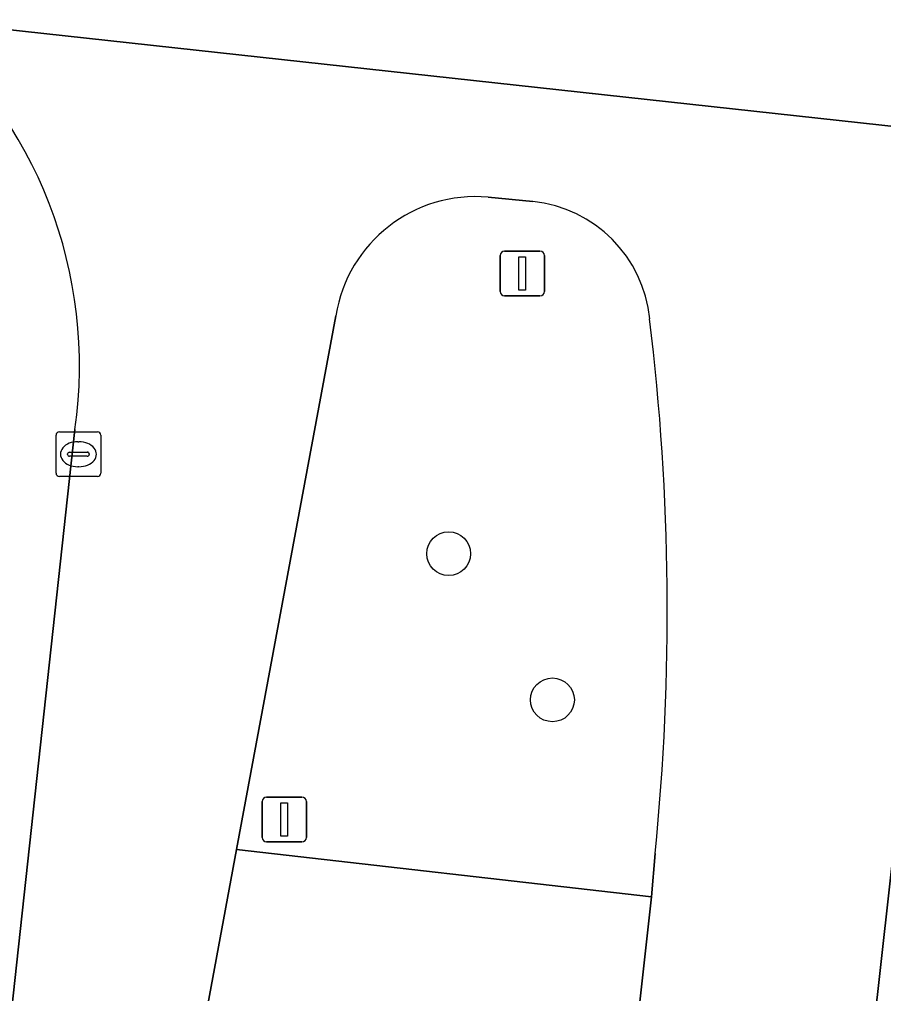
# Model space of a CAD drawing. Extents: x 162026 to 163502, y 387295 to 388169.
# Drawn here: x 162355.04 to 162374.34, y 387513.04 to 387534.8 of the extents above; entities that cross this region are included whole.
import ezdxf

# ---------------------------------------------------------------- set-up
doc = ezdxf.new("R2010")
doc.units = 0
for name, color, linetype in [('IMGEO_Berm_groen', 7, 'Continuous'), ('IMGEO_Boom', 7, 'Continuous'), ('IMGEO_Kolk', 7, 'Continuous'), ('IMGEO_Lichtmast', 7, 'Continuous'), ('IMGEO_Rijbaan_lokaal_gesloten', 7, 'Continuous'), ('IMGEO_Verkeersbordpaal', 7, 'Continuous'), ('IMGEO_Voetpad_open', 7, 'Continuous')]:
    doc.layers.add(name, color=color, linetype=linetype)

msp = doc.modelspace()

# ---------------------------------------------------------------- linework, layer by layer
at = {"layer": 'IMGEO_Berm_groen'}
for points in [[(162366.509, 387530.731), (162365.51, 387530.829)], [(162362.107, 387528.18), (162359.887, 387516.261), (162369.161, 387515.205), (162369.24, 387516.173)]]:
    msp.add_lwpolyline(points, dxfattribs=at)
for centre, radius, start, end in [((162365.235, 387527.673), 3.168, 85.0124, 170.7842), ((162366.211, 387527.825), 2.921, 5.6157, 84.1432), ((162315.353, 387521.592), 54.158, 354.2575, 6.9135)]:
    msp.add_arc(centre, radius, start, end, dxfattribs=at)
at = {"layer": 'IMGEO_Boom'}
for centre in [(162364.628, 387522.865), (162366.946, 387519.601)]:
    msp.add_circle(centre, 0.489, dxfattribs=at)
at = {"layer": 'IMGEO_Kolk'}
for p, q in [((162355.857, 387524.661), (162355.857, 387525.513)), ((162355.932, 387525.587), (162356.784, 387525.587)), ((162356.858, 387525.513), (162356.858, 387524.661)), ((162356.345, 387525.367), (162356.37, 387525.367)), ((162356.116, 387525.081), (162356.116, 387525.093)), ((162356.554, 387525.044), (162356.156, 387525.044)), ((162356.159, 387525.13), (162356.557, 387525.13)), ((162356.6, 387525.093), (162356.6, 387525.081)), ((162356.368, 387524.807), (162356.343, 387524.807)), ((162356.784, 387524.587), (162355.932, 387524.587))]:
    msp.add_line(p, q, dxfattribs=at)
for points in [[(162355.857, 387524.661), (162355.857, 387525.513)], [(162355.932, 387525.587), (162356.784, 387525.587)], [(162356.858, 387525.513), (162356.858, 387524.661)], [(162356.784, 387524.587), (162355.932, 387524.587)]]:
    msp.add_lwpolyline(points, dxfattribs=at)
for centre, radius, start, end in [((162355.934, 387525.511), 0.0765, 91.552, 178.448), ((162355.934, 387525.511), 0.0765, 91.552, 178.448), ((162356.782, 387525.511), 0.0765, 1.552, 88.448), ((162356.782, 387525.511), 0.0765, 1.552, 88.448), ((162356.156, 387525.09), 0.0403, 85.8775, 175.7526), ((162356.153, 387525.08), 0.0366, 178.938, 274.7102), ((162356.557, 387525.087), 0.043, 264.8664, 352.4533), ((162356.561, 387525.092), 0.0386, 1.7309, 96.639), ((162355.934, 387524.663), 0.0765, 181.552, 268.448), ((162355.934, 387524.663), 0.0765, 181.552, 268.448), ((162356.782, 387524.663), 0.0765, 271.552, 358.448), ((162356.782, 387524.663), 0.0765, 271.552, 358.448)]:
    msp.add_arc(centre, radius, start, end, dxfattribs=at)
for centre, major_axis, ratio, start_param, end_param in [((162356.344, 387525.087), (-0.387, 0.002), 0.722429, 4.712389, 7.853982), ((162356.369, 387525.087), (-0.39, 0.002), 0.717154, 1.570796, 4.712389)]:
    msp.add_ellipse(centre, major_axis=major_axis, ratio=ratio, start_param=start_param, end_param=end_param, dxfattribs=at)
at = {"layer": 'IMGEO_Lichtmast'}
for p, q in [((162365.877, 387529.622), (162366.667, 387529.622)), ((162366.667, 387529.622), (162365.877, 387529.622)), ((162365.777, 387528.722), (162365.777, 387529.522)), ((162365.777, 387529.522), (162365.777, 387528.722)), ((162366.767, 387529.522), (162366.767, 387528.722)), ((162366.767, 387528.722), (162366.767, 387529.522)), ((162366.667, 387528.622), (162365.877, 387528.622)), ((162365.877, 387528.622), (162366.667, 387528.622))]:
    msp.add_line(p, q, dxfattribs=at)
msp.add_lwpolyline([(162366.197, 387529.497), (162366.347, 387529.497), (162366.347, 387528.747), (162366.197, 387528.747), (162366.197, 387529.497)], dxfattribs=at)
for centre, start, end in [((162365.877, 387529.522), 90, 180), ((162365.877, 387529.522), 90, 180), ((162366.667, 387529.522), 0, 90), ((162366.667, 387529.522), 360, 90), ((162365.877, 387528.722), 180, 270), ((162365.877, 387528.722), 180, 270), ((162366.667, 387528.722), 270, 0), ((162366.667, 387528.722), 270, 0)]:
    msp.add_arc(centre, 0.1, start, end, dxfattribs=at)
at = {"layer": 'IMGEO_Rijbaan_lokaal_gesloten'}
for points in [[(162382.95, 387531.492), (162352.718, 387534.796)], [(162352.718, 387534.796), (162382.95, 387531.492)], [(162365.51, 387530.829), (162366.509, 387530.731)], [(162356.277, 387525.641), (162354.736, 387511.489), (162354.384, 387508.263), (162354.328, 387507.743), (162354.15, 387506.017), (162358.349, 387505.53), (162358.817, 387510.216), (162358.952, 387511.213), (162359.196, 387512.511), (162359.887, 387516.261), (162362.107, 387528.18)], [(162369.24, 387516.173), (162369.161, 387515.205), (162368.74, 387511.448), (162367.963, 387504.443), (162373.181, 387503.861), (162373.19, 387503.935), (162373.382, 387505.621), (162375.378, 387523.498)]]:
    msp.add_lwpolyline(points, dxfattribs=at)
for centre, radius, start, end in [((162346.411, 387527.075), 9.97, 351.7309, 50.7562), ((162365.235, 387527.673), 3.168, 85.0124, 170.7842), ((162366.211, 387527.825), 2.921, 5.6157, 84.1432), ((162315.353, 387521.592), 54.158, 354.2575, 6.9135)]:
    msp.add_arc(centre, radius, start, end, dxfattribs=at)
at = {"layer": 'IMGEO_Verkeersbordpaal'}
for p, q in [((162360.559, 387517.428), (162361.349, 387517.428)), ((162361.349, 387517.428), (162360.559, 387517.428)), ((162360.459, 387516.528), (162360.459, 387517.328)), ((162360.459, 387517.328), (162360.459, 387516.528)), ((162361.449, 387517.328), (162361.449, 387516.528)), ((162361.449, 387516.528), (162361.449, 387517.328)), ((162361.349, 387516.428), (162360.559, 387516.428)), ((162360.559, 387516.428), (162361.349, 387516.428))]:
    msp.add_line(p, q, dxfattribs=at)
msp.add_lwpolyline([(162360.879, 387517.303), (162361.029, 387517.303), (162361.029, 387516.553), (162360.879, 387516.553), (162360.879, 387517.303)], dxfattribs=at)
for centre, start, end in [((162360.559, 387517.328), 90, 180), ((162360.559, 387517.328), 90, 180), ((162361.349, 387517.328), 0, 90), ((162361.349, 387517.328), 360, 90), ((162360.559, 387516.528), 180, 270), ((162360.559, 387516.528), 180, 270), ((162361.349, 387516.528), 270, 0), ((162361.349, 387516.528), 270, 0)]:
    msp.add_arc(centre, 0.1, start, end, dxfattribs=at)
at = {"layer": 'IMGEO_Voetpad_open'}
for points in [[(162348.207, 387504.198), (162354.736, 387511.489), (162356.277, 387525.641)], [(162375.378, 387523.498), (162373.382, 387505.621), (162373.19, 387503.935), (162380.82, 387503.083), (162380.911, 387503.894), (162380.999, 387504.686), (162381.44, 387508.812), (162382.349, 387516.776)]]:
    msp.add_lwpolyline(points, dxfattribs=at)
msp.add_lwpolyline([(162369.161, 387515.205), (162359.887, 387516.261), (162359.196, 387512.511), (162368.74, 387511.448)], close=True, dxfattribs=at)
msp.add_arc((162346.411, 387527.075), 9.97, 351.7309, 50.7562, dxfattribs=at)

doc.saveas('drawing.dxf')
